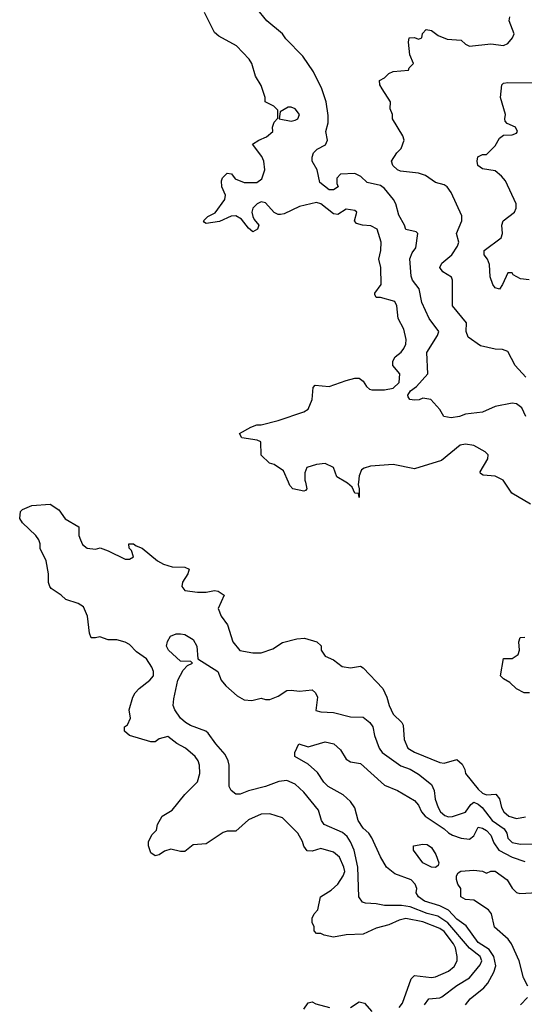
# Model space of a CAD drawing. Header units: inches. Extents: x 2348352 to 2479776, y 460422 to 613655.
# Tile 426 of 590: x 2420013 to 2422387, y 557545 to 562176. Entities that reach past the tile are written whole.
import ezdxf

# ---------------------------------------------------------------- set-up
doc = ezdxf.new("R2010")
doc.units = ezdxf.units.IN
doc.header["$MEASUREMENT"] = 0
doc.layers.add('C4525', color=7, linetype='Continuous')
doc.layers.add('C4526', color=7, linetype='Continuous')

msp = doc.modelspace()

# ---------------------------------------------------------------- linework, layer by layer
at = {"layer": 'C4525', "color": 4}
for points, elevation in [([(2421357.3, 560000), (2421364.7, 559970), (2421358, 559962), (2421350, 559959), (2421298, 559970), (2421284.7, 559984.7), (2421278, 560000)], 76), ([(2421607.2, 560000), (2421606, 559990), (2421610.8, 559969.2), (2421610, 559928.7), (2421608, 559948), (2421590, 559949), (2421577, 559977), (2421555.6, 559995.6), (2421548.3, 560000)], 76), ([(2422416.5, 559896.5), (2422329.3, 559949.3), (2422294.8, 560000)], 76), ([(2421798, 557530), (2421814, 557550), (2421854.8, 557665.2), (2421870, 557681), (2421950, 557671), (2421970, 557674.8), (2422030, 557701.6), (2422057.7, 557722.3), (2422072, 557750), (2422072, 557770), (2422063.1, 557810), (2422053.7, 557830), (2422010, 557888), (2421990, 557901.1), (2421910, 557933.3), (2421830, 557947.8), (2421798.7, 557941.3), (2421750, 557919.5), (2421690, 557902.9), (2421630, 557875.1), (2421548.5, 557871.5), (2421490, 557860.9), (2421446, 557870), (2421430, 557878), (2421410, 557878), (2421398, 557890), (2421398, 557910), (2421388.7, 557930), (2421388.7, 557950), (2421398, 557970), (2421415.3, 557990), (2421428.7, 558050), (2421478.6, 558081.4), (2421510, 558110.7), (2421535.6, 558150), (2421542.4, 558170), (2421538.7, 558190), (2421517.1, 558237.1), (2421490, 558261.2), (2421430, 558277.2), (2421390, 558265.2), (2421366.3, 558266.3), (2421349.3, 558289.3), (2421344, 558310), (2421321.2, 558350), (2421250, 558422), (2421190, 558441.2), (2421150, 558439), (2421090, 558413.2), (2421030, 558359), (2420990, 558359.3), (2420970, 558352.7), (2420890, 558299), (2420830, 558295.3), (2420790, 558264), (2420770, 558264), (2420724.7, 558275.3), (2420695.3, 558264.7), (2420670, 558248.7), (2420650, 558244), (2420630, 558258), (2420619, 558290), (2420619, 558310), (2420636.4, 558343.6), (2420656.4, 558363.6), (2420662, 558390), (2420684, 558430), (2420730, 558458.8), (2420790, 558531), (2420850, 558591.3), (2420860.9, 558630), (2420859.3, 558670), (2420853.2, 558690), (2420839, 558710), (2420794, 558750), (2420751.9, 558771.9), (2420710, 558804), (2420670, 558793.2), (2420650, 558779), (2420630, 558779), (2420529.4, 558809.4), (2420506, 558830), (2420506, 558850), (2420520.4, 558859.6), (2420535.3, 558890), (2420528.7, 558930), (2420545.2, 558990), (2420556, 559010), (2420575.1, 559030), (2420625.2, 559070), (2420642.7, 559090), (2420642.7, 559110), (2420635.1, 559130), (2420609.2, 559170), (2420563.3, 559203.3), (2420530, 559237.2), (2420510, 559249), (2420470, 559259), (2420430, 559259), (2420390, 559274), (2420370, 559268), (2420350, 559268.7), (2420341.2, 559290), (2420332.7, 559370), (2420314.2, 559414.2), (2420288, 559430), (2420230, 559448.7), (2420208.7, 559470), (2420161.2, 559501.2), (2420155.3, 559510), (2420149, 559529), (2420149.3, 559570), (2420138, 559630), (2420109.4, 559689.4), (2420109.3, 559710), (2420102.7, 559730), (2420089.2, 559750), (2420026, 559810), (2420013.2, 559830), (2420017.2, 559862.8), (2420027.2, 559872.8), (2420069.7, 559890.3), (2420157.1, 559897.1), (2420198, 559870), (2420227.5, 559827.5), (2420292, 559790), (2420291.3, 559750), (2420298.8, 559730), (2420308.1, 559708.1), (2420330, 559691), (2420370, 559686), (2420391.6, 559691.6), (2420430, 559678), (2420510, 559638), (2420530, 559638), (2420548, 559650), (2420539, 559679), (2420528, 559690), (2420526, 559710), (2420548.7, 559711.3), (2420561, 559701), (2420590, 559690.8), (2420661, 559630), (2420690, 559614.8), (2420730, 559602.8), (2420790, 559601), (2420810.9, 559590.9), (2420804.7, 559570), (2420778.8, 559530), (2420776, 559510), (2420790.7, 559490.7), (2420850, 559483.8), (2420890, 559483.8), (2420930, 559490.5), (2420947.3, 559487.3), (2420976, 559470), (2420946.8, 559406.8), (2420961, 559370), (2420990.8, 559330), (2421016, 559250), (2421048.4, 559208.4), (2421110, 559197.6), (2421150, 559198.7), (2421203.6, 559216.4), (2421250, 559246.8), (2421316.4, 559263.6), (2421353.6, 559266.4), (2421412, 559250), (2421431, 559231), (2421432, 559210), (2421450, 559182), (2421490, 559164.7), (2421530, 559134), (2421570, 559128), (2421615.9, 559135.9), (2421630, 559126.8), (2421721, 559030), (2421740.7, 558990), (2421750.8, 558950), (2421771, 558910), (2421811.3, 558870), (2421818, 558858), (2421822, 558790), (2421838.8, 558750), (2421870.4, 558730.4), (2421990, 558682), (2422010, 558678.8), (2422070, 558696), (2422095.2, 558675.2), (2422107.3, 558650), (2422110.4, 558630), (2422170, 558557.1), (2422190, 558538), (2422210, 558530.6), (2422253, 558533), (2422270, 558511.3), (2422279.3, 558470), (2422290.5, 558450), (2422314.8, 558430), (2422350, 558419.5), (2422393.1, 558426.9)], 76), ([(2421917.5, 557542.5), (2421938, 557570), (2421990, 557574.9), (2422000.1, 557579.9), (2422070, 557634), (2422129.4, 557670), (2422179.5, 557730), (2422187, 557750), (2422179.5, 557770), (2422129, 557809), (2422027.7, 557927.7), (2421980.3, 557960.3), (2421930, 557972), (2421850, 558003.9), (2421810, 558009.7), (2421729.7, 558009.7), (2421690, 558018), (2421640.2, 558020.2), (2421625.6, 558025.6), (2421609.2, 558050), (2421604.4, 558190), (2421586.9, 558270), (2421570, 558309.4), (2421553.7, 558333.7), (2421532.5, 558352.5), (2421445.2, 558390), (2421433.2, 558410), (2421418.6, 558458.6), (2421350, 558542.7), (2421310, 558580.9), (2421270, 558597), (2421232.5, 558592.5), (2421170, 558569.4), (2421090.4, 558549.6), (2421050, 558533.2), (2421030, 558534), (2421008, 558550), (2420999, 558570), (2420998, 558670), (2420994.5, 558690), (2420980.1, 558720.1), (2420935.3, 558770), (2420900.2, 558820.2), (2420888.7, 558830), (2420816.2, 558856.2), (2420794, 558870), (2420769.2, 558890), (2420742.7, 558930), (2420736, 558950), (2420738, 558982), (2420757.2, 559070), (2420782.7, 559117.3), (2420802, 559138), (2420826, 559150), (2420818, 559158), (2420770, 559159), (2420713.2, 559210), (2420704, 559230), (2420709.3, 559250.7), (2420723.2, 559276.8), (2420750, 559286.8), (2420770, 559287.3), (2420790, 559284), (2420830, 559261), (2420846.8, 559230), (2420852, 559170), (2420944.7, 559110), (2420961, 559070), (2420982.5, 559042.5), (2421035.9, 558995.9), (2421070, 558977.3), (2421105.6, 558974.4), (2421150, 558984.7), (2421170, 558978), (2421190, 558978), (2421230, 558994.8), (2421270, 559020.7), (2421290, 559022.8), (2421330, 559018), (2421390, 559024.7), (2421404.7, 559010), (2421414.8, 558990), (2421407.3, 558927.3), (2421430, 558921), (2421490, 558917.3), (2421570, 558896.3), (2421630, 558894.8), (2421661, 558870), (2421674.8, 558850), (2421682, 558810), (2421704, 558750), (2421718.8, 558730), (2421807.1, 558667.1), (2421850, 558650.6), (2421890, 558627.3), (2421950, 558578.8), (2421963, 558550), (2421968.5, 558510), (2421982, 558470), (2421993.7, 558450), (2422013.2, 558433.2), (2422030, 558426.7), (2422050, 558428.9), (2422110, 558448.2), (2422135.3, 558484.7), (2422150, 558496.3), (2422170, 558486.7), (2422188.4, 558470), (2422236.4, 558410), (2422293, 558370), (2422304.4, 558350), (2422310, 558326.8), (2422330, 558306.7), (2422370, 558297.6), (2422480.9, 558300.9)], 72), ([(2422412, 559010), (2422386, 559010), (2422350, 559028.7), (2422319.3, 559059.3), (2422290, 559075.3), (2422275.3, 559090), (2422290, 559172), (2422330, 559170.8), (2422359, 559190), (2422364, 559210), (2422362, 559250), (2422368, 559270), (2422390, 559272)], 76), ([(2422110, 557542), (2422133.2, 557570), (2422197.2, 557622.8), (2422215.9, 557644.1), (2422243.5, 557696.5), (2422253.4, 557726.6), (2422244, 557770), (2422222.8, 557802.8), (2422170, 557836.2), (2422113.9, 557913.9), (2422070, 557945.6), (2422030, 557987.8), (2421990, 558008.5), (2421917.2, 558030), (2421889, 558050), (2421879, 558070), (2421881.2, 558090), (2421873.2, 558110), (2421855.3, 558130), (2421778.6, 558158.6), (2421739, 558190), (2421710, 558238), (2421670, 558328), (2421655.3, 558350), (2421630, 558374), (2421606, 558410), (2421589.5, 558469.5), (2421570, 558499), (2421535.3, 558530), (2421464, 558570), (2421444, 558590), (2421414.8, 558634.8), (2421370, 558674), (2421308, 558710), (2421308, 558730), (2421326, 558770), (2421370, 558756), (2421450, 558778.8), (2421491.3, 558770), (2421522.5, 558742.5), (2421550, 558698), (2421570, 558686), (2421617.3, 558677.3), (2421730, 558576), (2421790, 558550.8), (2421870, 558502.8), (2421890, 558481), (2421903, 558450), (2421920.7, 558430), (2422010.8, 558370), (2422030, 558350.8), (2422050, 558340.7), (2422090, 558326.8), (2422130, 558321), (2422150, 558338), (2422170, 558378), (2422190, 558374), (2422210, 558362), (2422230, 558340.7), (2422244, 558304), (2422268.2, 558270), (2422330, 558236.4), (2422390, 558217.1)], 68), ([(2422404, 557630), (2422384, 557670), (2422363.7, 557750), (2422326.6, 557830), (2422311.3, 557851.3), (2422247.5, 557907.5), (2422233.2, 557970), (2422219, 557990), (2422150, 558035.3), (2422110, 558038), (2422088.7, 558050), (2422088.7, 558090), (2422075.3, 558110), (2422068.7, 558131.3), (2422068, 558150), (2422076.4, 558163.6), (2422089, 558171), (2422150, 558176), (2422190.8, 558170.8), (2422210, 558162), (2422230, 558171.3), (2422250, 558171), (2422306, 558130), (2422330, 558091.3), (2422350, 558071), (2422366.8, 558066.8), (2422450, 558070.7)], 64), ([(2421350, 557522), (2421370, 557551.3), (2421390, 557556), (2421407.3, 557547.3), (2421470.5, 557530.5)], 76), ([(2421570, 557530.7), (2421610, 557556.3), (2421634.8, 557550), (2421670, 557510.6)], 76), ([(2422370, 557542), (2422403.1, 557576.9)], 64)]:
    msp.add_lwpolyline(points, dxfattribs=dict(at, elevation=elevation))
at = {"layer": 'C4525', "color": 4, "elevation": 64}
msp.add_lwpolyline([(2421970, 558189.2), (2421950, 558189.4), (2421909.2, 558210), (2421866, 558270), (2421866, 558290), (2421910, 558298.8), (2421930, 558296.3), (2421950, 558282.8), (2421970.7, 558250), (2421984.7, 558210), (2421982, 558198)], close=True, dxfattribs=at)
at = {"layer": 'C4526', "color": 4}
for points, elevation in [([(2422395.3, 560310), (2422375.3, 560350), (2422350, 560368.7), (2422330, 560372), (2422250, 560357), (2422190, 560329.4), (2422110, 560320.9), (2422082, 560310), (2422043.7, 560303.7), (2422008.9, 560308.9), (2421990, 560342), (2421948, 560390), (2421910, 560395.1), (2421892.7, 560387.3), (2421870, 560386), (2421848.7, 560390), (2421841.5, 560401.5), (2421839.3, 560410), (2421852.3, 560430), (2421880.9, 560450), (2421934, 560510), (2421929.2, 560610), (2421979.3, 560690), (2421985.2, 560710), (2421939.3, 560770), (2421905.8, 560845.8), (2421892.7, 560910), (2421861.2, 560950), (2421855.1, 560970), (2421849.3, 561050.7), (2421860.4, 561079.6), (2421876.4, 561103.6), (2421886, 561170), (2421878, 561178), (2421829.4, 561189.4), (2421824, 561210), (2421796.9, 561256.9), (2421782.7, 561310), (2421772.7, 561330), (2421730, 561381.2), (2421710, 561396), (2421648, 561410), (2421618.9, 561438.9), (2421590, 561452.7), (2421522, 561450), (2421504.7, 561430), (2421505.4, 561405.4), (2421512, 561390), (2421490, 561375.3), (2421470, 561375.3), (2421425.2, 561410), (2421413.2, 561470), (2421389, 561510), (2421388.7, 561530), (2421395.3, 561550), (2421412.9, 561567.1), (2421452.1, 561587.9), (2421461.2, 561610), (2421453.2, 561650), (2421465.2, 561690), (2421464.7, 561724.7), (2421455.3, 561790), (2421435.3, 561850), (2421395.3, 561930), (2421344.7, 562004.7), (2421265.6, 562085.6), (2421249.1, 562109.1), (2421175.3, 562170), (2421128, 562230)], 72), ([(2421278, 560000), (2421254.5, 560054.5), (2421210, 560084), (2421188, 560090), (2421150, 560128), (2421148, 560190), (2421130, 560199), (2421058, 560210), (2421048, 560230), (2421100.1, 560259.9), (2421129.6, 560270.4), (2421150, 560270.6), (2421230, 560290.7), (2421350, 560331.3), (2421370, 560344.7), (2421389, 560390), (2421394, 560446), (2421402.7, 560457.3), (2421470, 560450.4), (2421550, 560479.1), (2421590, 560490.5), (2421610, 560490.5), (2421630, 560476), (2421644.7, 560450), (2421658.8, 560438.8), (2421670, 560434.8), (2421730, 560434.9), (2421770, 560443), (2421799.3, 560470), (2421801.2, 560510), (2421769.2, 560550), (2421769.2, 560570), (2421779.3, 560590), (2421807.7, 560612.3), (2421820.9, 560630), (2421829.5, 560650), (2421831.6, 560671.6), (2421820.1, 560720.1), (2421793.2, 560770), (2421788, 560830), (2421778, 560850), (2421710, 560869), (2421690, 560869), (2421684, 560884), (2421684, 560890), (2421713.2, 560930), (2421712.7, 561010), (2421702.7, 561050), (2421712.7, 561090), (2421713.2, 561130), (2421695.3, 561190), (2421666, 561206), (2421626, 561210), (2421598, 561218), (2421588.7, 561230), (2421599, 561270), (2421590, 561279), (2421550, 561284), (2421510, 561259), (2421490, 561262.7), (2421430, 561309.4), (2421410, 561316), (2421330, 561297.2), (2421258, 561262), (2421241, 561259), (2421230, 561259.3), (2421210, 561269), (2421170, 561314), (2421150, 561319), (2421130, 561309), (2421110.7, 561289.3), (2421106, 561270), (2421110.7, 561250.7), (2421116, 561236), (2421138, 561210), (2421131.3, 561190), (2421110, 561178), (2421090, 561195.3), (2421057, 561237), (2421030, 561252.7), (2421007.7, 561252.3), (2420953.4, 561226.6), (2420890, 561218), (2420882, 561222), (2420878, 561230), (2420898, 561250), (2420933.2, 561266.8), (2420978, 561330), (2420982, 561350), (2420964, 561390), (2420962, 561418), (2420967.3, 561432.7), (2420990, 561454), (2421010, 561451.3), (2421027.3, 561427.3), (2421070, 561410.5), (2421129.1, 561410.9), (2421153.2, 561426.8), (2421166.6, 561470), (2421162, 561510), (2421151.8, 561531.8), (2421108.7, 561590), (2421138, 561610), (2421174.8, 561625.2), (2421204, 561650), (2421202.7, 561670), (2421210, 561694), (2421227.3, 561712.7), (2421228, 561750), (2421208.9, 561768.9), (2421168, 561790), (2421168, 561810), (2421150, 561866), (2421122, 561910), (2421106, 561970), (2421093.2, 561990), (2421033, 562053), (2420950, 562099), (2420930, 562115.3), (2420882.7, 562210)], 76), ([(2422395.1, 560495.1), (2422344, 560550), (2422310, 560615.3), (2422285.2, 560625.2), (2422250, 560627), (2422181.2, 560641.2), (2422123.2, 560683.2), (2422113.2, 560710), (2422115.3, 560750), (2422049, 560830), (2422049.2, 560950), (2422045.2, 560965.2), (2422004, 560990), (2421989.4, 561010), (2421999.3, 561030), (2422046.6, 561070), (2422073.2, 561110), (2422079, 561130), (2422068, 561170), (2422092.7, 561230), (2422092.7, 561252.7), (2422043.2, 561363.2), (2422024, 561390), (2422010, 561399.3), (2421969.5, 561409.5), (2421923, 561443), (2421890, 561454), (2421804.1, 561464.1), (2421790, 561469.2), (2421769, 561490), (2421762, 561510), (2421788, 561550), (2421808, 561570), (2421822, 561610), (2421815.3, 561630), (2421768, 561710), (2421768, 561730), (2421756.4, 561756.4), (2421758, 561790), (2421718, 561850), (2421708, 561870), (2421706, 561890), (2421730, 561902), (2421750, 561922), (2421770, 561932), (2421842, 561938), (2421846, 561950), (2421866, 561970), (2421848.7, 562010), (2421842, 562070), (2421846, 562090), (2421871.3, 562091.3), (2421890, 562084.7), (2421906, 562090), (2421908.4, 562111.6), (2421926, 562130), (2421950, 562124.7), (2421982, 562102), (2422024.5, 562084.5), (2422090, 562078.8), (2422110, 562061), (2422130, 562051), (2422230, 562062.8), (2422290, 562054), (2422310, 562064), (2422332.3, 562090), (2422339.3, 562110), (2422316, 562170), (2422319, 562190)], 68), ([(2422410, 560952.7), (2422370, 560957.2), (2422335.3, 560975.3), (2422330, 560986), (2422310, 560986), (2422284.7, 560930), (2422270, 560908), (2422250, 560915.3), (2422239, 560930), (2422226.3, 560966.3), (2422224.1, 561024.1), (2422214, 561050), (2422199, 561070), (2422199, 561090), (2422279, 561150), (2422284, 561170), (2422282, 561210), (2422288, 561230), (2422342, 561270), (2422349, 561290), (2422349, 561310), (2422298.4, 561418.4), (2422280.5, 561440.5), (2422250, 561464.5), (2422190, 561474), (2422168, 561490), (2422166, 561510), (2422168.9, 561531.1), (2422190, 561542), (2422210, 561542), (2422250, 561582), (2422270, 561618), (2422290, 561632), (2422330, 561634), (2422350, 561642), (2422355.3, 561650), (2422346, 561670), (2422307.3, 561687.3), (2422298, 561698), (2422295.3, 561710), (2422299, 561730), (2422275.3, 561810), (2422282, 561870), (2422290, 561878), (2422310, 561880.7), (2422430, 561879.1)], 64), ([(2422294.8, 560000), (2422288, 560010), (2422250, 560029.2), (2422194, 560034), (2422182, 560042), (2422179, 560050), (2422215.3, 560110), (2422218, 560130), (2422203.1, 560143.1), (2422150, 560173.2), (2422110, 560179.3), (2422085.5, 560174.5), (2421998, 560102), (2421870, 560064), (2421770, 560084), (2421664.5, 560075.5), (2421633.7, 560066.3), (2421621.4, 560058.6), (2421610.7, 560030), (2421607.2, 560000)], 76), ([(2421548.3, 560000), (2421505.6, 560025.6), (2421489.1, 560069.1), (2421450, 560088.7), (2421410, 560084), (2421364.7, 560070), (2421355.3, 560044.7), (2421354.8, 560010), (2421357.3, 560000)], 76)]:
    msp.add_lwpolyline(points, dxfattribs=dict(at, elevation=elevation))
at = {"layer": 'C4526', "color": 4, "elevation": 76}
msp.add_lwpolyline([(2421290, 561765.2), (2421276, 561764), (2421238, 561742), (2421234, 561710), (2421290, 561698.8), (2421310, 561702.8), (2421322, 561710), (2421329.2, 561730), (2421310, 561756)], close=True, dxfattribs=at)

doc.saveas('drawing.dxf')
